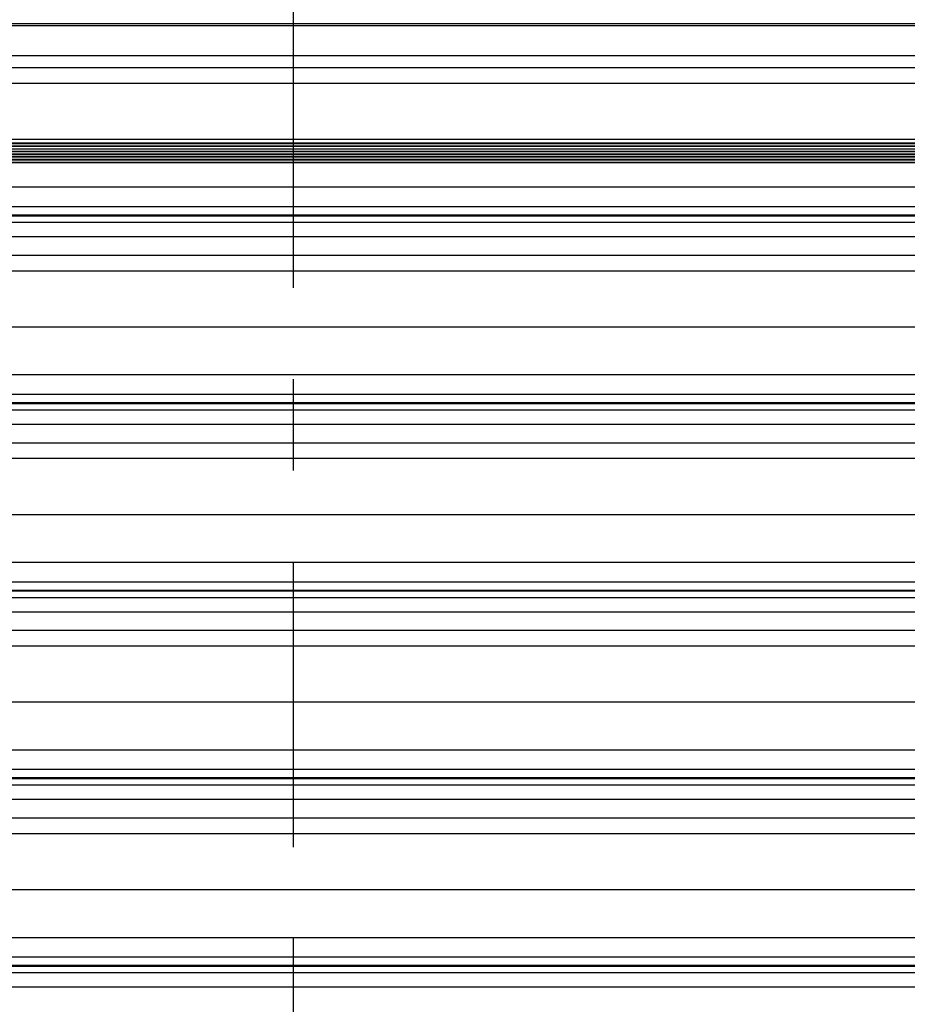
# Model space of a CAD drawing. Header units: inches. Extents: x 170 to 284, y 215 to 248.
# Tile 893 of 1056: x 229.503 to 230.475, y 243.019 to 244.098. Entities that reach past the tile are written whole.
import ezdxf

# ---------------------------------------------------------------- set-up
doc = ezdxf.new("R2010")
doc.units = ezdxf.units.IN
doc.header["$LTSCALE"] = 0.25
doc.header["$MEASUREMENT"] = 0
doc.linetypes.add('CENTER', pattern=[2, 1.25, -0.25, 0.25, -0.25])
doc.layers.add('LH TOP OF HOOD', color=7, linetype='Continuous')
doc.layers.add('SECTION CUTS', color=6, linetype='CENTER')

msp = doc.modelspace()

# ---------------------------------------------------------------- linework, layer by layer
at = {"layer": 'LH TOP OF HOOD'}
for p, q in [((231.43542, 244.09285), (226.92413, 244.09285)), ((231.43542, 244.09074), (226.92413, 244.09074)), ((226.94105, 244.05847), (231.43542, 244.05847)), ((227.2537, 244.04518), (231.10584, 244.04518)), ((227.24016, 244.02811), (231.12573, 244.02811)), ((231.12435, 243.96218), (227.2352, 243.96218)), ((227.2352, 243.96207), (231.12435, 243.96207)), ((231.12435, 243.95913), (227.2352, 243.95913)), ((227.2352, 243.95902), (231.12435, 243.95902)), ((229.46226, 243.96672), (230.986, 243.96672)), ((227.2352, 243.956), (231.12435, 243.956)), ((231.12435, 243.95311), (227.24066, 243.95311)), ((227.24066, 243.953), (231.12435, 243.953)), ((231.12435, 243.95013), (227.24066, 243.95013)), ((227.24066, 243.95001), (231.12435, 243.95001)), ((231.12435, 243.94728), (227.24066, 243.94728)), ((227.24066, 243.94717), (231.12435, 243.94717)), ((231.12435, 243.9443), (227.24066, 243.9443)), ((227.24066, 243.94418), (231.12435, 243.94418)), ((231.12435, 243.9413), (227.24066, 243.9413)), ((227.24066, 243.94118), (231.12435, 243.94118)), ((227.16361, 243.91433), (231.19593, 243.91433)), ((227.16361, 243.89295), (231.19593, 243.89295)), ((231.19593, 243.88347), (227.16361, 243.88347)), ((227.16361, 243.88283), (231.19593, 243.88283)), ((227.16361, 243.87581), (231.19593, 243.87581)), ((227.16361, 243.86012), (231.19593, 243.86012)), ((227.16361, 243.83974), (231.19593, 243.83974)), ((227.24016, 243.82266), (231.11938, 243.82266)), ((227.19378, 243.76127), (231.16577, 243.76127)), ((227.16361, 243.70888), (231.19593, 243.70888)), ((227.16361, 243.6875), (231.19593, 243.6875)), ((231.19593, 243.67802), (227.16361, 243.67802)), ((227.16361, 243.67738), (231.19593, 243.67738)), ((227.16361, 243.67036), (231.19593, 243.67036)), ((227.16361, 243.65468), (231.19593, 243.65468)), ((227.16361, 243.63429), (231.19593, 243.63429)), ((227.24016, 243.61721), (231.11938, 243.61721)), ((227.19378, 243.55582), (231.16577, 243.55582)), ((227.16361, 243.50343), (231.19593, 243.50343)), ((227.16361, 243.48206), (231.19593, 243.48206)), ((231.19593, 243.47257), (227.16361, 243.47257)), ((227.16361, 243.47193), (231.19593, 243.47193)), ((227.16361, 243.46491), (231.19593, 243.46491)), ((227.16361, 243.44923), (231.19593, 243.44923)), ((227.16361, 243.42884), (231.19593, 243.42884)), ((227.24016, 243.41177), (231.11938, 243.41177)), ((227.19378, 243.35037), (231.16577, 243.35037)), ((227.16361, 243.29799), (231.19593, 243.29799)), ((227.16361, 243.27661), (231.19593, 243.27661)), ((231.19593, 243.26712), (227.16361, 243.26712)), ((227.16361, 243.26648), (231.19593, 243.26648)), ((227.16361, 243.25947), (231.19593, 243.25947)), ((227.16361, 243.24378), (231.19593, 243.24378)), ((227.16361, 243.22339), (231.19593, 243.22339)), ((227.24016, 243.20632), (231.11938, 243.20632)), ((227.19378, 243.14493), (231.16577, 243.14493)), ((227.16361, 243.09254), (231.19593, 243.09254)), ((227.16361, 243.07116), (231.19593, 243.07116)), ((231.19593, 243.06168), (227.16361, 243.06168)), ((227.16361, 243.06104), (231.19593, 243.06104)), ((227.16361, 243.05402), (231.19593, 243.05402)), ((227.16361, 243.03833), (231.19593, 243.03833))]:
    msp.add_line(p, q, dxfattribs=at)
at = {"layer": 'SECTION CUTS'}
msp.add_line((229.80284, 239.51635), (229.80284, 245.16362), dxfattribs=at)

doc.saveas('drawing.dxf')
